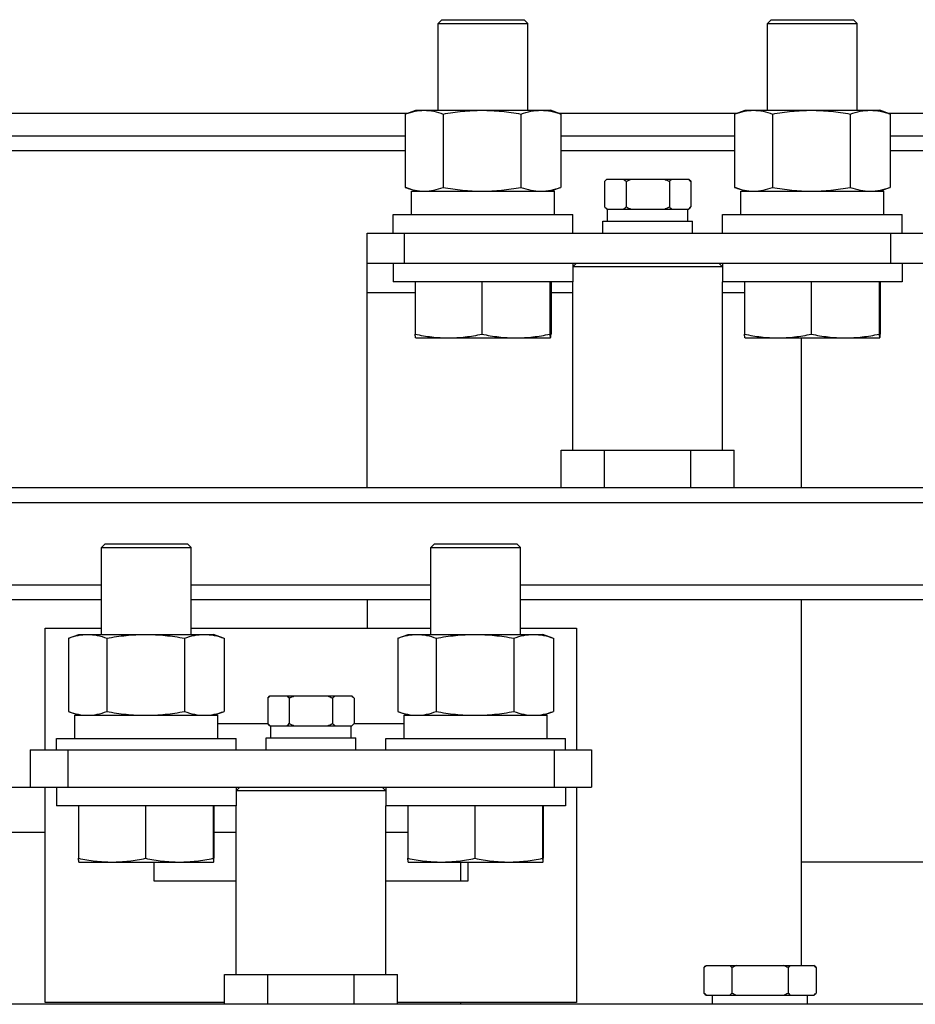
# Model space of a CAD drawing. Header units: millimetres. Extents: x 1117 to 38156, y -1945 to 7303.
# Tile 733 of 831: x 29157 to 29277, y 2639 to 2770. Entities that reach past the tile are written whole.
import ezdxf

# ---------------------------------------------------------------- set-up
doc = ezdxf.new("R2010")
doc.units = ezdxf.units.MM

msp = doc.modelspace()

# ---------------------------------------------------------------- linework, layer by layer
at = {"color": 7, "linetype": 'Continuous'}
for p, q in [((29213.695, 2770.025), (29213.195, 2769.525)), ((29213.195, 2757.925), (29213.195, 2769.525)), ((29213.195, 2769.525), (29225.194, 2769.525)), ((29213.695, 2770.025), (29224.695, 2770.025)), ((29224.695, 2770.025), (29225.195, 2769.525)), ((29225.194, 2769.525), (29225.195, 2769.525)), ((29225.195, 2757.925), (29225.195, 2769.525)), ((29257.695, 2770.025), (29257.195, 2769.525)), ((29257.195, 2757.925), (29257.195, 2769.525)), ((29257.195, 2769.525), (29269.194, 2769.525)), ((29257.695, 2770.025), (29268.695, 2770.025)), ((29268.695, 2770.025), (29269.195, 2769.525)), ((29269.194, 2769.525), (29269.195, 2769.525)), ((29269.195, 2757.925), (29269.195, 2769.525)), ((29208.891, 2757.45), (29210.195, 2757.925)), ((29210.195, 2757.925), (29228.195, 2757.925)), ((29229.499, 2757.45), (29228.195, 2757.925)), ((29252.891, 2757.45), (29254.195, 2757.925)), ((29254.195, 2757.925), (29272.195, 2757.925)), ((29273.499, 2757.45), (29272.195, 2757.925)), ((29150.794, 2757.525), (29209.096, 2757.525)), ((29208.804, 2757.418), (29208.891, 2757.45)), ((29208.804, 2757.418), (29208.804, 2747.631)), ((29213.862, 2757.418), (29213.862, 2747.631)), ((29224.253, 2757.418), (29224.253, 2747.631)), ((29229.294, 2757.525), (29253.096, 2757.525)), ((29229.586, 2757.418), (29229.586, 2747.631)), ((29252.804, 2757.418), (29252.891, 2757.45)), ((29252.804, 2757.418), (29252.804, 2747.631)), ((29257.865, 2757.418), (29257.865, 2747.631)), ((29268.256, 2757.418), (29268.256, 2747.631)), ((29273.294, 2757.525), (29466.101, 2757.525)), ((29273.586, 2757.418), (29273.586, 2747.631)), ((29151.086, 2754.525), (29208.804, 2754.525)), ((29229.586, 2754.525), (29252.804, 2754.525)), ((29273.586, 2754.525), (29468.563, 2754.525)), ((29208.804, 2752.525), (29151.086, 2752.525)), ((29252.804, 2752.525), (29229.586, 2752.525)), ((29470.204, 2752.525), (29273.586, 2752.525)), ((29235.421, 2748.425), (29235.721, 2748.725)), ((29235.421, 2748.425), (29235.421, 2745.025)), ((29235.721, 2748.725), (29246.668, 2748.725)), ((29238.308, 2748.425), (29238.308, 2745.025)), ((29244.082, 2748.425), (29244.082, 2745.025)), ((29246.968, 2748.425), (29246.668, 2748.725)), ((29246.968, 2748.425), (29246.968, 2745.025)), ((29208.804, 2747.631), (29208.891, 2747.599)), ((29210.195, 2747.125), (29208.891, 2747.599)), ((29209.645, 2744.025), (29209.645, 2747.125)), ((29209.645, 2747.125), (29228.745, 2747.125)), ((29228.195, 2747.125), (29229.499, 2747.599)), ((29228.745, 2744.025), (29228.745, 2747.125)), ((29252.804, 2747.631), (29252.891, 2747.599)), ((29254.195, 2747.125), (29252.891, 2747.599)), ((29253.645, 2747.125), (29272.745, 2747.125)), ((29253.645, 2744.025), (29253.645, 2747.125)), ((29272.195, 2747.125), (29273.499, 2747.599)), ((29272.745, 2744.025), (29272.745, 2747.125)), ((29235.721, 2744.725), (29235.421, 2745.025)), ((29235.721, 2744.725), (29246.668, 2744.725)), ((29235.84, 2743.125), (29235.84, 2744.725)), ((29246.55, 2743.125), (29246.55, 2744.725)), ((29246.668, 2744.725), (29246.968, 2745.025)), ((29207.195, 2741.525), (29207.195, 2744.025)), ((29207.195, 2744.025), (29231.195, 2744.025)), ((29231.195, 2741.525), (29231.195, 2744.025)), ((29235.195, 2743.125), (29247.195, 2743.125)), ((29235.195, 2741.525), (29235.195, 2743.125)), ((29247.195, 2741.525), (29247.195, 2743.125)), ((29251.195, 2744.025), (29275.195, 2744.025)), ((29251.195, 2741.525), (29251.195, 2744.025)), ((29275.195, 2741.525), (29275.195, 2744.025)), ((29203.695, 2707.525), (29203.695, 2741.525)), ((29203.695, 2741.525), (29278.695, 2741.525)), ((29208.695, 2737.525), (29208.695, 2741.525)), ((29273.695, 2737.525), (29273.695, 2741.525)), ((29203.695, 2737.525), (29278.695, 2737.525)), ((29207.195, 2737.525), (29207.195, 2735.025)), ((29231.195, 2737.025), (29231.695, 2737.525)), ((29231.195, 2737.525), (29231.195, 2735.025)), ((29251.195, 2737.025), (29231.195, 2737.025)), ((29251.195, 2737.025), (29250.695, 2737.525)), ((29251.195, 2737.525), (29251.195, 2735.025)), ((29275.195, 2737.525), (29275.195, 2735.025)), ((29231.195, 2735.025), (29207.195, 2735.025)), ((29210.117, 2735.025), (29210.117, 2728.031)), ((29219.036, 2735.025), (29219.036, 2728.031)), ((29228.115, 2735.025), (29228.115, 2728.031)), ((29228.273, 2735.025), (29228.273, 2728.031)), ((29231.195, 2712.525), (29231.195, 2735.025)), ((29275.195, 2735.025), (29251.195, 2735.025)), ((29251.195, 2712.525), (29251.195, 2735.025)), ((29254.119, 2735.025), (29254.119, 2728.031)), ((29263.04, 2735.025), (29263.04, 2728.031)), ((29272.117, 2735.025), (29272.117, 2728.031)), ((29272.271, 2735.025), (29272.271, 2728.031)), ((29210.117, 2733.525), (29203.695, 2733.525)), ((29231.195, 2733.525), (29228.273, 2733.525)), ((29254.119, 2733.525), (29251.195, 2733.525)), ((29210.196, 2727.525), (29228.194, 2727.525)), ((29254.196, 2727.525), (29272.194, 2727.525)), ((29261.695, 2727.525), (29261.695, 2707.525)), ((29229.648, 2712.525), (29252.742, 2712.525)), ((29229.648, 2707.525), (29229.648, 2712.525)), ((29235.421, 2707.525), (29235.421, 2712.525)), ((29246.968, 2707.525), (29246.968, 2712.525)), ((29252.742, 2707.525), (29252.742, 2712.525)), ((28786.293, 2707.525), (29486.097, 2707.525)), ((28786.49, 2705.525), (29485.9, 2705.525)), ((29168.695, 2700.025), (29168.195, 2699.525)), ((29168.695, 2700.025), (29179.695, 2700.025)), ((29179.695, 2700.025), (29180.195, 2699.525)), ((29212.695, 2700.025), (29212.195, 2699.525)), ((29212.695, 2700.025), (29223.695, 2700.025)), ((29223.695, 2700.025), (29224.195, 2699.525)), ((29168.195, 2687.925), (29168.195, 2699.525)), ((29168.195, 2699.525), (29180.195, 2699.525)), ((29180.195, 2687.925), (29180.195, 2699.525)), ((29180.195, 2699.525), (29180.195, 2699.525)), ((29212.195, 2699.525), (29224.195, 2699.525)), ((29212.195, 2687.925), (29212.195, 2699.525)), ((29224.195, 2687.925), (29224.195, 2699.525)), ((29168.195, 2694.525), (29104.195, 2694.525)), ((29212.195, 2694.525), (29180.195, 2694.525)), ((29288.195, 2694.525), (29224.195, 2694.525)), ((29168.195, 2692.525), (29104.195, 2692.525)), ((29212.195, 2692.525), (29180.195, 2692.525)), ((29203.695, 2692.525), (29203.695, 2688.775)), ((29288.195, 2692.525), (29224.195, 2692.525)), ((29261.695, 2692.525), (29261.695, 2643.725)), ((29160.695, 2672.525), (29160.695, 2688.775)), ((29160.695, 2688.775), (29168.195, 2688.775)), ((29163.803, 2687.418), (29165.195, 2687.925)), ((29165.195, 2687.925), (29183.195, 2687.925)), ((29180.195, 2688.775), (29212.195, 2688.775)), ((29184.516, 2687.444), (29183.195, 2687.925)), ((29207.803, 2687.418), (29209.195, 2687.925)), ((29209.195, 2687.925), (29227.195, 2687.925)), ((29224.195, 2688.775), (29231.695, 2688.775)), ((29228.516, 2687.444), (29227.195, 2687.925)), ((29231.695, 2688.775), (29231.695, 2672.525)), ((29163.803, 2687.418), (29163.803, 2677.631)), ((29168.918, 2687.418), (29168.918, 2677.631)), ((29179.31, 2687.418), (29179.31, 2677.631)), ((29184.587, 2687.418), (29184.587, 2677.631)), ((29207.803, 2687.418), (29207.803, 2677.631)), ((29212.921, 2687.418), (29212.921, 2677.631)), ((29223.313, 2687.418), (29223.313, 2677.631)), ((29228.587, 2687.418), (29228.587, 2677.631)), ((29190.421, 2679.425), (29190.721, 2679.725)), ((29190.421, 2679.425), (29190.421, 2676.025)), ((29190.721, 2679.725), (29201.668, 2679.725)), ((29193.308, 2679.425), (29193.308, 2676.025)), ((29199.082, 2679.425), (29199.082, 2676.025)), ((29201.968, 2679.425), (29201.668, 2679.725)), ((29201.968, 2679.425), (29201.968, 2676.025)), ((29163.803, 2677.631), (29165.195, 2677.125)), ((29183.195, 2677.125), (29184.516, 2677.605)), ((29207.803, 2677.631), (29209.195, 2677.125)), ((29227.195, 2677.125), (29228.516, 2677.605)), ((29164.645, 2677.125), (29183.745, 2677.125)), ((29164.645, 2674.025), (29164.645, 2677.125)), ((29183.745, 2674.025), (29183.745, 2677.125)), ((29208.645, 2677.125), (29227.745, 2677.125)), ((29208.645, 2674.025), (29208.645, 2677.125)), ((29227.745, 2674.025), (29227.745, 2677.125)), ((29183.745, 2676.025), (29190.421, 2676.025)), ((29190.721, 2675.725), (29190.421, 2676.025)), ((29190.721, 2675.725), (29201.668, 2675.725)), ((29190.84, 2674.125), (29190.84, 2675.725)), ((29201.55, 2674.125), (29201.55, 2675.725)), ((29201.668, 2675.725), (29201.968, 2676.025)), ((29201.968, 2676.025), (29208.645, 2676.025)), ((29162.195, 2674.025), (29186.195, 2674.025)), ((29162.195, 2672.525), (29162.195, 2674.025)), ((29186.195, 2672.525), (29186.195, 2674.025)), ((29190.195, 2674.125), (29202.195, 2674.125)), ((29190.195, 2672.525), (29190.195, 2674.125)), ((29202.195, 2672.525), (29202.195, 2674.125)), ((29206.195, 2674.025), (29230.195, 2674.025)), ((29206.195, 2672.525), (29206.195, 2674.025)), ((29230.195, 2672.525), (29230.195, 2674.025)), ((29158.695, 2672.525), (29233.695, 2672.525)), ((29158.695, 2672.525), (29158.695, 2667.525)), ((29163.695, 2672.525), (29163.695, 2667.525)), ((29228.695, 2672.525), (29228.695, 2667.525)), ((29233.695, 2672.525), (29233.695, 2667.525)), ((29144.195, 2667.525), (29158.695, 2667.525)), ((29158.695, 2667.525), (29233.695, 2667.525)), ((29160.695, 2638.775), (29160.695, 2667.525)), ((29162.195, 2667.525), (29162.195, 2665.025)), ((29186.195, 2667.025), (29186.695, 2667.525)), ((29186.195, 2667.525), (29186.195, 2665.025)), ((29206.195, 2667.025), (29186.195, 2667.025)), ((29206.195, 2667.025), (29205.695, 2667.525)), ((29206.195, 2667.525), (29206.195, 2665.025)), ((29230.195, 2667.525), (29230.195, 2665.025)), ((29231.695, 2667.525), (29231.695, 2638.775)), ((29186.195, 2665.025), (29162.195, 2665.025)), ((29165.148, 2665.025), (29165.148, 2658.031)), ((29174.101, 2665.025), (29174.101, 2658.031)), ((29183.148, 2665.025), (29183.148, 2658.031)), ((29183.242, 2665.025), (29183.242, 2658.031)), ((29186.195, 2642.525), (29186.195, 2665.025)), ((29230.195, 2665.025), (29206.195, 2665.025)), ((29206.195, 2642.525), (29206.195, 2665.025)), ((29209.15, 2665.025), (29209.15, 2658.031)), ((29218.105, 2665.025), (29218.105, 2658.031)), ((29227.15, 2665.025), (29227.15, 2658.031)), ((29227.24, 2665.025), (29227.24, 2658.031)), ((29144.195, 2661.525), (29160.695, 2661.525)), ((29183.242, 2661.525), (29186.195, 2661.525)), ((29206.195, 2661.525), (29209.15, 2661.525)), ((29165.195, 2657.525), (29183.195, 2657.525)), ((29175.195, 2657.525), (29175.195, 2655.025)), ((29209.195, 2657.525), (29227.195, 2657.525)), ((29216.195, 2657.525), (29216.195, 2655.025)), ((29217.195, 2655.025), (29217.195, 2657.525)), ((29280.695, 2657.525), (29261.695, 2657.525)), ((29175.195, 2655.025), (29186.195, 2655.025)), ((29206.195, 2655.025), (29217.195, 2655.025)), ((29248.689, 2643.425), (29248.989, 2643.725)), ((29248.689, 2643.425), (29248.689, 2640.025)), ((29248.989, 2643.725), (29263.401, 2643.725)), ((29248.999, 2643.714), (29249.011, 2643.725)), ((29248.999, 2643.714), (29249.011, 2643.725)), ((29252.442, 2643.425), (29252.442, 2640.025)), ((29259.948, 2643.425), (29259.948, 2640.025)), ((29263.701, 2643.425), (29263.401, 2643.725)), ((29263.701, 2643.425), (29263.701, 2640.025)), ((29184.648, 2642.525), (29207.742, 2642.525)), ((29184.648, 2638.525), (29184.648, 2642.525)), ((29190.421, 2638.525), (29190.421, 2642.525)), ((29201.968, 2638.525), (29201.968, 2642.525)), ((29207.742, 2638.525), (29207.742, 2642.525)), ((29248.989, 2639.725), (29248.689, 2640.025)), ((29248.989, 2639.725), (29263.401, 2639.725)), ((29249.84, 2638.525), (29249.84, 2639.725)), ((29262.55, 2638.525), (29262.55, 2639.725)), ((29263.379, 2639.725), (29263.391, 2639.735)), ((29263.379, 2639.725), (29263.391, 2639.735)), ((29263.401, 2639.725), (29263.701, 2640.025)), ((29416.195, 2638.525), (28856.195, 2638.525)), ((29184.648, 2638.775), (29160.695, 2638.775)), ((29231.695, 2638.775), (29207.742, 2638.775)), ((29216.195, 2638.775), (29216.195, 2638.525))]:
    msp.add_line(p, q, dxfattribs=at)
for centre, radius, start, end in [((29237.996, 2745.966), 3.556, 129.13644, 129.50125), ((29244.394, 2747.483), 3.556, 309.13644, 309.50124), ((29192.996, 2676.966), 3.556, 129.13644, 129.50125), ((29199.394, 2678.483), 3.556, 309.13644, 309.50124), ((29258.099, 2632.138), 12.625, 113.39757, 116.61866), ((29254.291, 2632.138), 12.625, 63.38134, 66.60243), ((29258.099, 2651.311), 12.625, 243.38134, 246.60243), ((29254.291, 2651.311), 12.625, 293.39757, 296.61866)]:
    msp.add_arc(centre, radius, start, end, dxfattribs=at)
for points, knots in [([(29208.891, 2757.45), (29209.287, 2757.594), (29210.088, 2757.834), (29210.922, 2757.925), (29211.333, 2757.925)], [0, 0, 0, 0, 0.5065016, 1, 1, 1, 1]), ([(29211.333, 2757.925), (29211.759, 2757.925), (29212.624, 2757.827), (29213.452, 2757.571), (29213.862, 2757.418)], [0, 0, 0, 0, 0.493135, 1, 1, 1, 1]), ([(29213.862, 2757.418), (29214.719, 2757.574), (29216.444, 2757.83), (29218.187, 2757.925), (29219.057, 2757.925)], [0, 0, 0, 0, 0.5000368, 1, 1, 1, 1]), ([(29219.057, 2757.925), (29219.928, 2757.925), (29221.671, 2757.83), (29223.396, 2757.574), (29224.253, 2757.418)], [0, 0, 0, 0, 0.4999634, 1, 1, 1, 1]), ([(29224.253, 2757.418), (29224.686, 2757.571), (29225.561, 2757.827), (29226.471, 2757.925), (29226.92, 2757.925)], [0, 0, 0, 0, 0.5059936, 1, 1, 1, 1]), ([(29226.92, 2757.925), (29227.368, 2757.925), (29228.278, 2757.827), (29229.153, 2757.571), (29229.586, 2757.418)], [0, 0, 0, 0, 0.4940064, 1, 1, 1, 1]), ([(29252.891, 2757.45), (29253.287, 2757.594), (29254.089, 2757.834), (29254.923, 2757.925), (29255.335, 2757.925)], [0, 0, 0, 0, 0.5064905, 1, 1, 1, 1]), ([(29255.335, 2757.925), (29255.761, 2757.925), (29256.626, 2757.827), (29257.455, 2757.571), (29257.865, 2757.418)], [0, 0, 0, 0, 0.4931467, 1, 1, 1, 1]), ([(29257.865, 2757.418), (29258.722, 2757.574), (29260.447, 2757.83), (29262.19, 2757.925), (29263.061, 2757.925)], [0, 0, 0, 0, 0.5000368, 1, 1, 1, 1]), ([(29263.061, 2757.925), (29263.932, 2757.925), (29265.675, 2757.83), (29267.4, 2757.574), (29268.256, 2757.418)], [0, 0, 0, 0, 0.4999634, 1, 1, 1, 1]), ([(29268.256, 2757.418), (29268.689, 2757.571), (29269.564, 2757.827), (29270.473, 2757.925), (29270.921, 2757.925)], [0, 0, 0, 0, 0.5060036, 1, 1, 1, 1]), ([(29270.921, 2757.925), (29271.37, 2757.925), (29272.279, 2757.827), (29273.153, 2757.571), (29273.586, 2757.418)], [0, 0, 0, 0, 0.4939964, 1, 1, 1, 1]), ([(29235.421, 2748.425), (29235.447, 2748.45), (29235.548, 2748.549), (29235.653, 2748.643), (29235.734, 2748.71)], [0, 0, 0, 0, 0.255041, 1, 1, 1, 1]), ([(29237.978, 2748.725), (29238.007, 2748.702), (29238.12, 2748.606), (29238.229, 2748.504), (29238.308, 2748.425)], [0, 0, 0, 0, 0.2445583, 1, 1, 1, 1]), ([(29244.082, 2748.425), (29244.109, 2748.451), (29244.215, 2748.555), (29244.326, 2748.655), (29244.412, 2748.725)], [0, 0, 0, 0, 0.2553529, 1, 1, 1, 1]), ([(29246.639, 2748.725), (29246.667, 2748.702), (29246.781, 2748.606), (29246.889, 2748.504), (29246.968, 2748.425)], [0, 0, 0, 0, 0.2445583, 1, 1, 1, 1]), ([(29208.891, 2747.599), (29209.287, 2747.455), (29210.088, 2747.215), (29210.922, 2747.125), (29211.333, 2747.125)], [0, 0, 0, 0, 0.5065016, 1, 1, 1, 1]), ([(29211.333, 2747.125), (29211.759, 2747.125), (29212.624, 2747.222), (29213.452, 2747.478), (29213.862, 2747.631)], [0, 0, 0, 0, 0.493135, 1, 1, 1, 1]), ([(29213.862, 2747.631), (29214.719, 2747.475), (29216.444, 2747.219), (29218.187, 2747.125), (29219.057, 2747.125)], [0, 0, 0, 0, 0.5000368, 1, 1, 1, 1]), ([(29219.057, 2747.125), (29219.928, 2747.125), (29221.671, 2747.219), (29223.396, 2747.475), (29224.253, 2747.631)], [0, 0, 0, 0, 0.4999634, 1, 1, 1, 1]), ([(29224.253, 2747.631), (29224.686, 2747.478), (29225.561, 2747.222), (29226.471, 2747.125), (29226.92, 2747.125)], [0, 0, 0, 0, 0.5059936, 1, 1, 1, 1]), ([(29226.92, 2747.125), (29227.368, 2747.125), (29228.278, 2747.222), (29229.153, 2747.478), (29229.586, 2747.631)], [0, 0, 0, 0, 0.4940064, 1, 1, 1, 1]), ([(29252.891, 2747.599), (29253.287, 2747.455), (29254.089, 2747.215), (29254.923, 2747.125), (29255.335, 2747.125)], [0, 0, 0, 0, 0.5064905, 1, 1, 1, 1]), ([(29255.335, 2747.125), (29255.761, 2747.125), (29256.626, 2747.222), (29257.455, 2747.478), (29257.865, 2747.631)], [0, 0, 0, 0, 0.4931467, 1, 1, 1, 1]), ([(29257.865, 2747.631), (29258.722, 2747.475), (29260.447, 2747.219), (29262.19, 2747.125), (29263.061, 2747.125)], [0, 0, 0, 0, 0.5000368, 1, 1, 1, 1]), ([(29263.061, 2747.125), (29263.932, 2747.125), (29265.675, 2747.219), (29267.4, 2747.475), (29268.256, 2747.631)], [0, 0, 0, 0, 0.4999634, 1, 1, 1, 1]), ([(29268.256, 2747.631), (29268.689, 2747.478), (29269.564, 2747.222), (29270.473, 2747.125), (29270.921, 2747.125)], [0, 0, 0, 0, 0.5060036, 1, 1, 1, 1]), ([(29270.921, 2747.125), (29271.37, 2747.125), (29272.279, 2747.222), (29273.153, 2747.478), (29273.586, 2747.631)], [0, 0, 0, 0, 0.4939964, 1, 1, 1, 1]), ([(29235.421, 2745.025), (29235.448, 2744.998), (29235.555, 2744.894), (29235.666, 2744.794), (29235.751, 2744.725)], [0, 0, 0, 0, 0.2553529, 1, 1, 1, 1]), ([(29237.978, 2744.725), (29238.007, 2744.747), (29238.12, 2744.843), (29238.229, 2744.945), (29238.308, 2745.025)], [0, 0, 0, 0, 0.2445583, 1, 1, 1, 1]), ([(29244.082, 2745.025), (29244.109, 2744.998), (29244.215, 2744.894), (29244.326, 2744.794), (29244.412, 2744.725)], [0, 0, 0, 0, 0.2553529, 1, 1, 1, 1]), ([(29246.656, 2744.739), (29246.683, 2744.761), (29246.79, 2744.852), (29246.893, 2744.949), (29246.968, 2745.025)], [0, 0, 0, 0, 0.2448779, 1, 1, 1, 1]), ([(29210.196, 2727.525), (29210.192, 2727.525), (29210.182, 2727.538), (29210.175, 2727.563), (29210.164, 2727.606), (29210.151, 2727.693), (29210.134, 2727.837), (29210.123, 2727.961), (29210.117, 2728.031)], [0, 0, 0, 0, 0.0255157, 0.0787991, 0.1628877, 0.277081, 0.589419, 1, 1, 1, 1]), ([(29210.117, 2728.031), (29210.851, 2727.876), (29212.329, 2727.619), (29213.829, 2727.525), (29214.576, 2727.525)], [0, 0, 0, 0, 0.5008154, 1, 1, 1, 1]), ([(29214.576, 2727.525), (29215.324, 2727.525), (29216.824, 2727.619), (29218.302, 2727.876), (29219.036, 2728.031)], [0, 0, 0, 0, 0.4991846, 1, 1, 1, 1]), ([(29219.036, 2728.031), (29219.784, 2727.876), (29221.289, 2727.619), (29222.814, 2727.525), (29223.575, 2727.525)], [0, 0, 0, 0, 0.5007127, 1, 1, 1, 1]), ([(29223.575, 2727.525), (29224.337, 2727.525), (29225.862, 2727.619), (29227.367, 2727.876), (29228.115, 2728.031)], [0, 0, 0, 0, 0.4992873, 1, 1, 1, 1]), ([(29228.115, 2728.031), (29228.12, 2727.961), (29228.132, 2727.837), (29228.148, 2727.693), (29228.162, 2727.606), (29228.172, 2727.563), (29228.18, 2727.538), (29228.19, 2727.525), (29228.194, 2727.525)], [0, 0, 0, 0, 0.410581, 0.7229191, 0.8371123, 0.9212009, 0.9744843, 1, 1, 1, 1]), ([(29228.194, 2727.525), (29228.198, 2727.525), (29228.208, 2727.538), (29228.215, 2727.563), (29228.226, 2727.606), (29228.239, 2727.693), (29228.256, 2727.837), (29228.267, 2727.961), (29228.273, 2728.031)], [0, 0, 0, 0, 0.0255157, 0.0787991, 0.1628877, 0.277081, 0.589419, 1, 1, 1, 1]), ([(29254.196, 2727.525), (29254.192, 2727.525), (29254.182, 2727.538), (29254.175, 2727.563), (29254.165, 2727.606), (29254.152, 2727.693), (29254.135, 2727.837), (29254.124, 2727.961), (29254.119, 2728.031)], [0, 0, 0, 0, 0.0251799, 0.0783413, 0.1623992, 0.2766183, 0.5891283, 1, 1, 1, 1]), ([(29254.119, 2728.031), (29254.853, 2727.876), (29256.332, 2727.619), (29257.831, 2727.525), (29258.579, 2727.525)], [0, 0, 0, 0, 0.500814, 1, 1, 1, 1]), ([(29258.579, 2727.525), (29259.327, 2727.525), (29260.827, 2727.619), (29262.306, 2727.876), (29263.04, 2728.031)], [0, 0, 0, 0, 0.499186, 1, 1, 1, 1]), ([(29263.04, 2728.031), (29263.787, 2727.876), (29265.292, 2727.619), (29266.817, 2727.525), (29267.578, 2727.525)], [0, 0, 0, 0, 0.5007139, 1, 1, 1, 1]), ([(29267.578, 2727.525), (29268.339, 2727.525), (29269.865, 2727.619), (29271.369, 2727.876), (29272.117, 2728.031)], [0, 0, 0, 0, 0.4992861, 1, 1, 1, 1]), ([(29272.117, 2728.031), (29272.122, 2727.961), (29272.133, 2727.837), (29272.15, 2727.693), (29272.163, 2727.606), (29272.173, 2727.563), (29272.18, 2727.538), (29272.19, 2727.525), (29272.194, 2727.525)], [0, 0, 0, 0, 0.4108717, 0.7233818, 0.8376008, 0.9216587, 0.9748201, 1, 1, 1, 1]), ([(29272.194, 2727.525), (29272.198, 2727.525), (29272.208, 2727.538), (29272.215, 2727.563), (29272.225, 2727.606), (29272.238, 2727.693), (29272.255, 2727.837), (29272.266, 2727.961), (29272.271, 2728.031)], [0, 0, 0, 0, 0.0251799, 0.0783413, 0.1623992, 0.2766182, 0.5891283, 1, 1, 1, 1]), ([(29163.874, 2687.444), (29164.277, 2687.59), (29165.093, 2687.832), (29165.942, 2687.925), (29166.36, 2687.925)], [0, 0, 0, 0, 0.5063906, 1, 1, 1, 1]), ([(29166.36, 2687.925), (29166.791, 2687.925), (29167.665, 2687.827), (29168.503, 2687.571), (29168.918, 2687.418)], [0, 0, 0, 0, 0.4933251, 1, 1, 1, 1]), ([(29168.918, 2687.418), (29169.775, 2687.574), (29171.5, 2687.83), (29173.243, 2687.925), (29174.114, 2687.925)], [0, 0, 0, 0, 0.5000364, 1, 1, 1, 1]), ([(29174.114, 2687.925), (29174.985, 2687.925), (29176.728, 2687.83), (29178.453, 2687.574), (29179.31, 2687.418)], [0, 0, 0, 0, 0.4999637, 1, 1, 1, 1]), ([(29179.31, 2687.418), (29179.738, 2687.571), (29180.603, 2687.827), (29181.504, 2687.925), (29181.948, 2687.925)], [0, 0, 0, 0, 0.5061601, 1, 1, 1, 1]), ([(29181.948, 2687.925), (29182.392, 2687.925), (29183.293, 2687.827), (29184.158, 2687.571), (29184.587, 2687.418)], [0, 0, 0, 0, 0.4938399, 1, 1, 1, 1]), ([(29207.874, 2687.444), (29208.278, 2687.59), (29209.094, 2687.832), (29209.944, 2687.925), (29210.362, 2687.925)], [0, 0, 0, 0, 0.5063797, 1, 1, 1, 1]), ([(29210.362, 2687.925), (29210.793, 2687.925), (29211.668, 2687.827), (29212.506, 2687.571), (29212.921, 2687.418)], [0, 0, 0, 0, 0.4933364, 1, 1, 1, 1]), ([(29212.921, 2687.418), (29213.778, 2687.574), (29215.503, 2687.83), (29217.246, 2687.925), (29218.117, 2687.925)], [0, 0, 0, 0, 0.5000364, 1, 1, 1, 1]), ([(29218.117, 2687.925), (29218.988, 2687.925), (29220.731, 2687.83), (29222.456, 2687.574), (29223.313, 2687.418)], [0, 0, 0, 0, 0.4999637, 1, 1, 1, 1]), ([(29223.313, 2687.418), (29223.741, 2687.571), (29224.606, 2687.827), (29225.506, 2687.925), (29225.95, 2687.925)], [0, 0, 0, 0, 0.5061704, 1, 1, 1, 1]), ([(29225.95, 2687.925), (29226.394, 2687.925), (29227.294, 2687.827), (29228.159, 2687.571), (29228.587, 2687.418)], [0, 0, 0, 0, 0.4938296, 1, 1, 1, 1]), ([(29190.421, 2679.425), (29190.447, 2679.45), (29190.548, 2679.549), (29190.653, 2679.643), (29190.734, 2679.71)], [0, 0, 0, 0, 0.255041, 1, 1, 1, 1]), ([(29192.978, 2679.725), (29193.007, 2679.702), (29193.12, 2679.606), (29193.229, 2679.504), (29193.308, 2679.425)], [0, 0, 0, 0, 0.2445583, 1, 1, 1, 1]), ([(29199.082, 2679.425), (29199.109, 2679.451), (29199.215, 2679.555), (29199.326, 2679.655), (29199.412, 2679.725)], [0, 0, 0, 0, 0.2553529, 1, 1, 1, 1]), ([(29201.639, 2679.725), (29201.667, 2679.702), (29201.781, 2679.606), (29201.889, 2679.504), (29201.968, 2679.425)], [0, 0, 0, 0, 0.2445583, 1, 1, 1, 1]), ([(29163.874, 2677.605), (29164.277, 2677.459), (29165.093, 2677.217), (29165.942, 2677.125), (29166.36, 2677.125)], [0, 0, 0, 0, 0.5063906, 1, 1, 1, 1]), ([(29166.36, 2677.125), (29166.791, 2677.125), (29167.665, 2677.222), (29168.503, 2677.478), (29168.918, 2677.631)], [0, 0, 0, 0, 0.4933251, 1, 1, 1, 1]), ([(29168.918, 2677.631), (29169.775, 2677.475), (29171.5, 2677.219), (29173.243, 2677.125), (29174.114, 2677.125)], [0, 0, 0, 0, 0.5000364, 1, 1, 1, 1]), ([(29174.114, 2677.125), (29174.985, 2677.125), (29176.728, 2677.219), (29178.453, 2677.475), (29179.31, 2677.631)], [0, 0, 0, 0, 0.4999637, 1, 1, 1, 1]), ([(29179.31, 2677.631), (29179.738, 2677.478), (29180.603, 2677.222), (29181.504, 2677.125), (29181.948, 2677.125)], [0, 0, 0, 0, 0.5061601, 1, 1, 1, 1]), ([(29181.948, 2677.125), (29182.392, 2677.125), (29183.293, 2677.222), (29184.158, 2677.478), (29184.587, 2677.631)], [0, 0, 0, 0, 0.4938399, 1, 1, 1, 1]), ([(29207.874, 2677.605), (29208.278, 2677.459), (29209.094, 2677.217), (29209.944, 2677.125), (29210.362, 2677.125)], [0, 0, 0, 0, 0.5063797, 1, 1, 1, 1]), ([(29210.362, 2677.125), (29210.793, 2677.125), (29211.668, 2677.222), (29212.506, 2677.478), (29212.921, 2677.631)], [0, 0, 0, 0, 0.4933364, 1, 1, 1, 1]), ([(29212.921, 2677.631), (29213.778, 2677.475), (29215.503, 2677.219), (29217.246, 2677.125), (29218.117, 2677.125)], [0, 0, 0, 0, 0.5000364, 1, 1, 1, 1]), ([(29218.117, 2677.125), (29218.988, 2677.125), (29220.731, 2677.219), (29222.456, 2677.475), (29223.313, 2677.631)], [0, 0, 0, 0, 0.4999637, 1, 1, 1, 1]), ([(29223.313, 2677.631), (29223.741, 2677.478), (29224.606, 2677.222), (29225.506, 2677.125), (29225.95, 2677.125)], [0, 0, 0, 0, 0.5061704, 1, 1, 1, 1]), ([(29225.95, 2677.125), (29226.394, 2677.125), (29227.294, 2677.222), (29228.159, 2677.478), (29228.587, 2677.631)], [0, 0, 0, 0, 0.4938296, 1, 1, 1, 1]), ([(29190.421, 2676.025), (29190.448, 2675.998), (29190.555, 2675.894), (29190.666, 2675.794), (29190.751, 2675.725)], [0, 0, 0, 0, 0.2553529, 1, 1, 1, 1]), ([(29192.978, 2675.725), (29193.007, 2675.747), (29193.12, 2675.843), (29193.229, 2675.945), (29193.308, 2676.025)], [0, 0, 0, 0, 0.2445583, 1, 1, 1, 1]), ([(29199.082, 2676.025), (29199.109, 2675.998), (29199.215, 2675.894), (29199.326, 2675.794), (29199.412, 2675.725)], [0, 0, 0, 0, 0.2553529, 1, 1, 1, 1]), ([(29201.656, 2675.739), (29201.683, 2675.761), (29201.79, 2675.852), (29201.893, 2675.949), (29201.968, 2676.025)], [0, 0, 0, 0, 0.2448779, 1, 1, 1, 1]), ([(29165.195, 2657.525), (29165.192, 2657.525), (29165.187, 2657.541), (29165.182, 2657.563), (29165.177, 2657.607), (29165.171, 2657.664), (29165.165, 2657.737), (29165.157, 2657.861), (29165.152, 2657.961), (29165.148, 2658.031)], [0, 0, 0, 0, 0.0204839, 0.0721079, 0.1558208, 0.2704232, 0.4142594, 0.5852641, 1, 1, 1, 1]), ([(29165.148, 2658.031), (29165.885, 2657.876), (29167.369, 2657.619), (29168.874, 2657.525), (29169.625, 2657.525)], [0, 0, 0, 0, 0.5007935, 1, 1, 1, 1]), ([(29169.625, 2657.525), (29170.375, 2657.525), (29171.88, 2657.619), (29173.364, 2657.876), (29174.101, 2658.031)], [0, 0, 0, 0, 0.4992065, 1, 1, 1, 1]), ([(29174.101, 2658.031), (29174.846, 2657.876), (29176.345, 2657.619), (29177.866, 2657.525), (29178.624, 2657.525)], [0, 0, 0, 0, 0.5007328, 1, 1, 1, 1]), ([(29178.624, 2657.525), (29179.383, 2657.525), (29180.903, 2657.619), (29182.403, 2657.876), (29183.148, 2658.031)], [0, 0, 0, 0, 0.4992672, 1, 1, 1, 1]), ([(29183.148, 2658.031), (29183.151, 2657.961), (29183.156, 2657.861), (29183.165, 2657.737), (29183.17, 2657.664), (29183.176, 2657.607), (29183.182, 2657.563), (29183.187, 2657.541), (29183.191, 2657.525), (29183.195, 2657.525)], [0, 0, 0, 0, 0.414736, 0.5857407, 0.7295768, 0.8441792, 0.9278921, 0.9795161, 1, 1, 1, 1]), ([(29183.195, 2657.525), (29183.198, 2657.525), (29183.203, 2657.541), (29183.208, 2657.563), (29183.213, 2657.607), (29183.219, 2657.664), (29183.225, 2657.737), (29183.233, 2657.861), (29183.238, 2657.961), (29183.242, 2658.031)], [0, 0, 0, 0, 0.0204839, 0.0721079, 0.1558208, 0.2704232, 0.4142593, 0.5852641, 1, 1, 1, 1]), ([(29209.195, 2657.525), (29209.192, 2657.525), (29209.188, 2657.541), (29209.183, 2657.563), (29209.178, 2657.607), (29209.172, 2657.664), (29209.167, 2657.737), (29209.159, 2657.861), (29209.154, 2657.961), (29209.15, 2658.031)], [0, 0, 0, 0, 0.0202264, 0.0717755, 0.1554741, 0.2700989, 0.4139851, 0.5850626, 1, 1, 1, 1]), ([(29209.15, 2658.031), (29209.887, 2657.876), (29211.372, 2657.619), (29212.877, 2657.525), (29213.628, 2657.525)], [0, 0, 0, 0, 0.5007922, 1, 1, 1, 1]), ([(29213.628, 2657.525), (29214.379, 2657.525), (29215.884, 2657.619), (29217.368, 2657.876), (29218.105, 2658.031)], [0, 0, 0, 0, 0.4992078, 1, 1, 1, 1]), ([(29218.105, 2658.031), (29218.85, 2657.876), (29220.349, 2657.619), (29221.869, 2657.525), (29222.627, 2657.525)], [0, 0, 0, 0, 0.5007341, 1, 1, 1, 1]), ([(29222.627, 2657.525), (29223.386, 2657.525), (29224.906, 2657.619), (29226.405, 2657.876), (29227.15, 2658.031)], [0, 0, 0, 0, 0.499266, 1, 1, 1, 1]), ([(29227.15, 2658.031), (29227.153, 2657.961), (29227.158, 2657.861), (29227.166, 2657.737), (29227.171, 2657.664), (29227.177, 2657.607), (29227.182, 2657.563), (29227.187, 2657.541), (29227.191, 2657.525), (29227.195, 2657.525)], [0, 0, 0, 0, 0.4149375, 0.586015, 0.7299012, 0.8445259, 0.9282245, 0.9797736, 1, 1, 1, 1]), ([(29227.195, 2657.525), (29227.198, 2657.525), (29227.202, 2657.541), (29227.207, 2657.563), (29227.212, 2657.607), (29227.218, 2657.664), (29227.223, 2657.737), (29227.231, 2657.861), (29227.236, 2657.961), (29227.24, 2658.031)], [0, 0, 0, 0, 0.0202264, 0.0717755, 0.1554741, 0.2700989, 0.413985, 0.5850626, 1, 1, 1, 1]), ([(29248.689, 2643.425), (29248.715, 2643.45), (29248.815, 2643.549), (29248.919, 2643.645), (29248.999, 2643.714)], [0, 0, 0, 0, 0.2537536, 1, 1, 1, 1]), ([(29252.121, 2643.725), (29252.148, 2643.701), (29252.258, 2643.604), (29252.364, 2643.503), (29252.442, 2643.425)], [0, 0, 0, 0, 0.2460314, 1, 1, 1, 1]), ([(29259.948, 2643.425), (29259.974, 2643.451), (29260.079, 2643.554), (29260.187, 2643.653), (29260.269, 2643.725)], [0, 0, 0, 0, 0.2539121, 1, 1, 1, 1]), ([(29263.379, 2643.725), (29263.406, 2643.701), (29263.516, 2643.604), (29263.622, 2643.503), (29263.701, 2643.425)], [0, 0, 0, 0, 0.2460314, 1, 1, 1, 1]), ([(29248.689, 2640.025), (29248.716, 2639.998), (29248.82, 2639.895), (29248.928, 2639.796), (29249.011, 2639.725)], [0, 0, 0, 0, 0.2539121, 1, 1, 1, 1]), ([(29252.121, 2639.725), (29252.148, 2639.748), (29252.258, 2639.845), (29252.364, 2639.946), (29252.442, 2640.025)], [0, 0, 0, 0, 0.2460314, 1, 1, 1, 1]), ([(29259.948, 2640.025), (29259.974, 2639.998), (29260.079, 2639.895), (29260.187, 2639.796), (29260.269, 2639.725)], [0, 0, 0, 0, 0.2539121, 1, 1, 1, 1]), ([(29263.391, 2639.735), (29263.417, 2639.758), (29263.523, 2639.852), (29263.625, 2639.949), (29263.701, 2640.025)], [0, 0, 0, 0, 0.2461939, 1, 1, 1, 1])]:
    msp.add_open_spline(points, degree=3, knots=knots, dxfattribs=at)
for points in [[(29238.308, 2748.425), (29238.524, 2748.533), (29238.744, 2748.633), (29238.968, 2748.725)], [(29243.422, 2748.725), (29243.646, 2748.633), (29243.866, 2748.533), (29244.082, 2748.425)], [(29238.308, 2745.025), (29238.524, 2744.916), (29238.744, 2744.816), (29238.968, 2744.725)], [(29243.422, 2744.725), (29243.646, 2744.816), (29243.866, 2744.916), (29244.082, 2745.025)], [(29193.308, 2679.425), (29193.524, 2679.533), (29193.744, 2679.633), (29193.968, 2679.725)], [(29198.422, 2679.725), (29198.646, 2679.633), (29198.866, 2679.533), (29199.082, 2679.425)], [(29193.308, 2676.025), (29193.524, 2675.916), (29193.744, 2675.816), (29193.968, 2675.725)], [(29198.422, 2675.725), (29198.646, 2675.816), (29198.866, 2675.916), (29199.082, 2676.025)]]:
    msp.add_open_spline(points, degree=3, dxfattribs=at)

doc.saveas('drawing.dxf')
